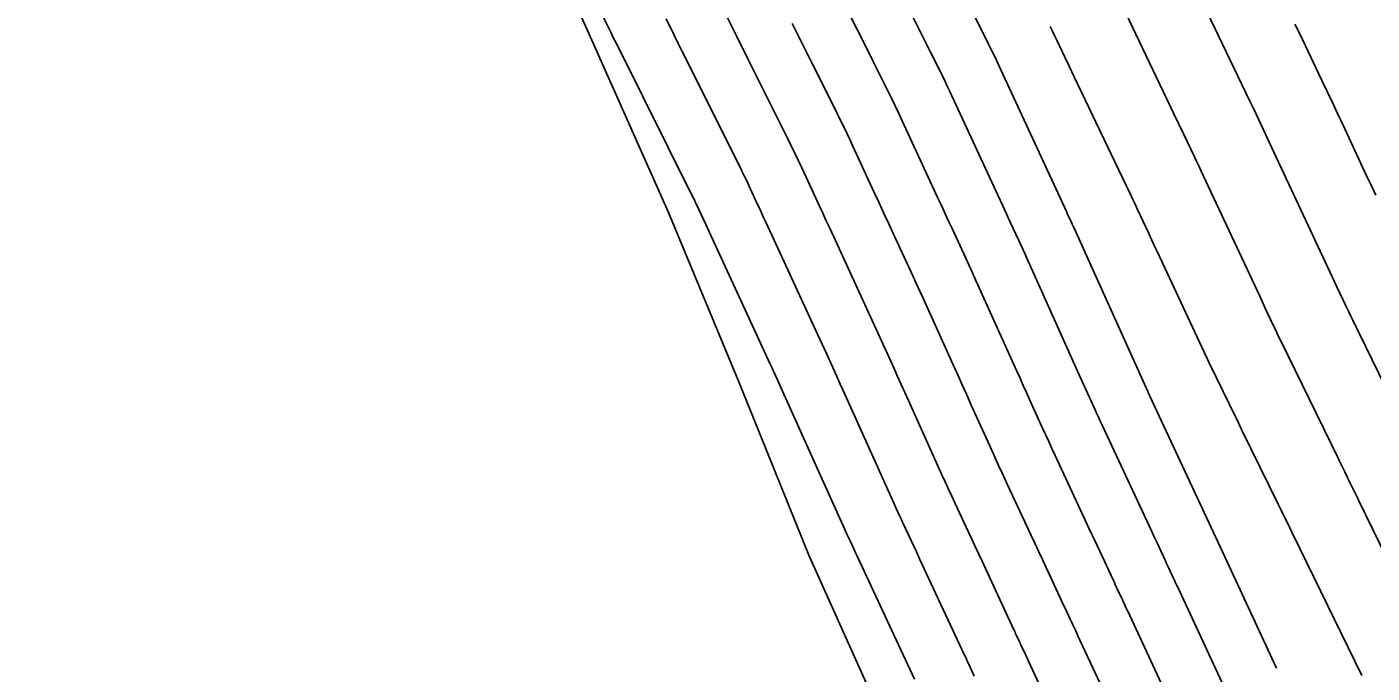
# Model space of a CAD drawing. Extents: x 954385 to 988206, y 1868364 to 1924553.
# Drawn here: x 955129.7 to 955202.4, y 1923624.6 to 1923659.5 of the extents above; entities that cross this region are included whole.
import ezdxf

# ---------------------------------------------------------------- set-up
doc = ezdxf.new("R2010")
doc.units = 0
for name, color, linetype in [('24', 7, 'Continuous'), ('6', 7, 'Continuous'), ('7', 7, 'Continuous')]:
    doc.layers.add(name, color=color, linetype=linetype)

msp = doc.modelspace()

# ---------------------------------------------------------------- linework, layer by layer
at = {"layer": '24'}
msp.add_lwpolyline([(955175.464, 1923623.205), (955171.969, 1923630.988), (955168.217, 1923640.276), (955164.365, 1923649.516), (955160.304, 1923658.658), (955156.207, 1923667.782), (955152.248, 1923676.972), (955148.268, 1923686.152), (955144.334, 1923695.354), (955140.98, 1923703.502), (955140.525, 1923704.615), (955136.775, 1923713.903), (955131.593, 1923722.514), (955127.814, 1923731.789)], dxfattribs=at)
at = {"layer": '6'}
for points in [[(955191.82, 1923622.364), (955189.209, 1923627.963), (955189.161, 1923628.066), (955189.113, 1923628.169), (955189.017, 1923628.374), (955188.993, 1923628.426), (955188.97, 1923628.477), (955188.946, 1923628.528), (955188.922, 1923628.58), (955188.648, 1923629.169), (955188.594, 1923629.284), (955188.54, 1923629.399), (955188.487, 1923629.515), (955188.433, 1923629.63), (955187.695, 1923631.212), (955187.554, 1923631.515), (955187.413, 1923631.817), (955187.272, 1923632.119), (955187.131, 1923632.421), (955185.287, 1923636.372), (955185.111, 1923636.751), (955184.936, 1923637.13), (955184.763, 1923637.51), (955184.591, 1923637.89), (955183.904, 1923639.412), (955183.733, 1923639.792), (955183.561, 1923640.173), (955183.389, 1923640.553), (955183.218, 1923640.934), (955181.184, 1923645.442), (955181.002, 1923645.844), (955180.819, 1923646.246), (955180.635, 1923646.647), (955180.45, 1923647.048), (955179.709, 1923648.65), (955179.524, 1923649.051), (955179.338, 1923649.451), (955179.153, 1923649.852), (955178.967, 1923650.252), (955177.013, 1923654.477), (955176.816, 1923654.899), (955176.615, 1923655.319), (955176.412, 1923655.737), (955176.206, 1923656.154), (955175.375, 1923657.82), (955175.167, 1923658.236), (955174.959, 1923658.652), (955174.751, 1923659.069), (955174.543, 1923659.485), (955172.585, 1923663.408)], [(955204.619, 1923637.085), (955201.355, 1923643.769), (955201.264, 1923643.954), (955201.174, 1923644.139), (955200.993, 1923644.509), (955200.948, 1923644.601), (955200.904, 1923644.694), (955200.86, 1923644.787), (955200.816, 1923644.88), (955196.739, 1923653.593), (955196.68, 1923653.72), (955196.665, 1923653.751), (955196.65, 1923653.783), (955196.06, 1923655.019), (955195.8, 1923655.562), (955192.662, 1923662.131)]]:
    msp.add_lwpolyline(points, dxfattribs=at)
at = {"layer": '7'}
for points in [[(955177.677, 1923624.301), (955174.596, 1923630.906), (955174.494, 1923631.124), (955174.393, 1923631.341), (955174.19, 1923631.775), (955174.14, 1923631.884), (955174.09, 1923631.993), (955174.04, 1923632.102), (955173.991, 1923632.211), (955170.455, 1923640.05), (955170.263, 1923640.474), (955170.072, 1923640.898), (955170.024, 1923641.003), (955169.976, 1923641.109), (955169.928, 1923641.215), (955169.879, 1923641.321), (955166.169, 1923649.339), (955166.012, 1923649.678), (955165.856, 1923650.016), (955165.816, 1923650.1), (955165.776, 1923650.184), (955165.736, 1923650.268), (955165.694, 1923650.352), (955161.607, 1923658.538), (955161.488, 1923658.777), (955161.369, 1923659.015), (955161.31, 1923659.134), (955161.25, 1923659.254), (955157.028, 1923667.703)], [(955197.26, 1923624.894), (955194.587, 1923630.627), (955194.567, 1923630.67), (955193.986, 1923631.919), (955193.951, 1923631.992), (955193.849, 1923632.212), (955190.406, 1923639.59), (955190.381, 1923639.644), (955190.357, 1923639.697), (955190.332, 1923639.751), (955190.308, 1923639.805), (955190.113, 1923640.236), (955186.312, 1923648.662), (955186.278, 1923648.739), (955186.243, 1923648.815), (955186.208, 1923648.891), (955186.173, 1923648.967), (955185.962, 1923649.423), (955185.892, 1923649.575), (955182.133, 1923657.697), (955182.088, 1923657.794), (955182.042, 1923657.889), (955181.996, 1923657.985), (955181.949, 1923658.08), (955181.665, 1923658.65), (955181.57, 1923658.84), (955177.683, 1923666.626)], [(955175.134, 1923665.017), (955178.057, 1923659.162), (955178.312, 1923658.651), (955178.567, 1923658.14), (955179.077, 1923657.117), (955179.204, 1923656.861), (955179.329, 1923656.604), (955179.452, 1923656.346), (955179.573, 1923656.087), (955182.43, 1923649.914), (955182.54, 1923649.675), (955182.65, 1923649.437), (955182.76, 1923649.199), (955182.871, 1923648.96), (955183.312, 1923648.007), (955183.422, 1923647.769), (955183.531, 1923647.53), (955183.64, 1923647.291), (955183.748, 1923647.052), (955186.665, 1923640.585), (955186.861, 1923640.151), (955187.057, 1923639.716), (955187.449, 1923638.847), (955187.547, 1923638.63), (955187.647, 1923638.414), (955187.746, 1923638.197), (955187.847, 1923637.981), (955190.49, 1923632.317), (955190.642, 1923631.99), (955190.794, 1923631.664), (955191.122, 1923630.962), (955191.187, 1923630.823), (955191.252, 1923630.684), (955191.316, 1923630.544), (955191.381, 1923630.405), (955191.744, 1923629.625), (955191.783, 1923629.543), (955191.872, 1923629.35), (955191.898, 1923629.295), (955194.54, 1923623.629)], [(955185.059, 1923622.667), (955183.832, 1923625.3), (955183.786, 1923625.399), (955183.739, 1923625.498), (955183.693, 1923625.597), (955183.647, 1923625.696), (955183.432, 1923626.156), (955183.401, 1923626.223), (955183.369, 1923626.291), (955183.338, 1923626.358), (955183.306, 1923626.426), (955183.181, 1923626.696), (955183.149, 1923626.763), (955183.118, 1923626.831), (955183.086, 1923626.898), (955183.055, 1923626.966), (955181.314, 1923630.698), (955181.134, 1923631.084), (955180.954, 1923631.47), (955180.773, 1923631.856), (955180.593, 1923632.243), (955179.872, 1923633.788), (955179.692, 1923634.175), (955179.514, 1923634.562), (955179.337, 1923634.949), (955179.161, 1923635.338), (955177.35, 1923639.352), (955177.155, 1923639.785), (955176.96, 1923640.217), (955176.765, 1923640.65), (955176.57, 1923641.082), (955175.789, 1923642.813), (955175.593, 1923643.245), (955175.397, 1923643.677), (955175.199, 1923644.108), (955175, 1923644.539), (955173.093, 1923648.662), (955172.904, 1923649.071), (955172.714, 1923649.48), (955172.525, 1923649.889), (955172.336, 1923650.298), (955171.578, 1923651.935), (955171.387, 1923652.343), (955171.194, 1923652.75), (955170.997, 1923653.156), (955170.797, 1923653.56), (955168.634, 1923657.893), (955168.444, 1923658.274), (955168.253, 1923658.655), (955168.063, 1923659.036), (955167.873, 1923659.417), (955167.112, 1923660.941)], [(955180.913, 1923624.46), (955180.609, 1923625.111), (955180.569, 1923625.198), (955180.528, 1923625.285), (955180.447, 1923625.459), (955180.407, 1923625.546), (955180.366, 1923625.633), (955177.955, 1923630.802), (955177.839, 1923631.049), (955177.724, 1923631.297), (955177.609, 1923631.544), (955177.493, 1923631.792), (955177.031, 1923632.782), (955176.916, 1923633.029), (955176.802, 1923633.277), (955176.688, 1923633.525), (955176.576, 1923633.774), (955173.902, 1923639.701), (955173.659, 1923640.239), (955173.417, 1923640.778), (955172.931, 1923641.855), (955172.809, 1923642.124), (955172.686, 1923642.393), (955172.563, 1923642.662), (955172.44, 1923642.93), (955169.631, 1923649), (955169.517, 1923649.247), (955169.402, 1923649.494), (955169.288, 1923649.741), (955169.174, 1923649.988), (955168.717, 1923650.975), (955168.602, 1923651.222), (955168.485, 1923651.467), (955168.366, 1923651.712), (955168.246, 1923651.956), (955165.121, 1923658.216), (955164.901, 1923658.656), (955164.681, 1923659.097), (955164.241, 1923659.978)], [(955205.152, 1923626.881), (955201.69, 1923633.97), (955201.666, 1923634.02), (955201.617, 1923634.121), (955201.123, 1923635.134), (955201.078, 1923635.225), (955201.034, 1923635.317), (955200.989, 1923635.408), (955200.944, 1923635.499), (955200.677, 1923636.047), (955200.587, 1923636.23), (955197.483, 1923642.583), (955197.386, 1923642.782), (955197.29, 1923642.982), (955197.195, 1923643.182), (955197.1, 1923643.382), (955196.631, 1923644.386), (955196.443, 1923644.787), (955196.349, 1923644.988), (955193.314, 1923651.474), (955193.182, 1923651.756), (955193.049, 1923652.038), (955192.916, 1923652.32), (955192.781, 1923652.601), (955192.244, 1923653.726), (955191.975, 1923654.288), (955191.707, 1923654.851), (955189.474, 1923659.524), (955189.105, 1923660.292)], [(955188.37, 1923622.665), (955186.52, 1923626.632), (955186.45, 1923626.782), (955186.38, 1923626.932), (955186.24, 1923627.233), (955186.204, 1923627.309), (955186.169, 1923627.384), (955186.134, 1923627.459), (955186.099, 1923627.534), (955185.914, 1923627.932), (955185.872, 1923628.024), (955185.829, 1923628.115), (955185.786, 1923628.206), (955185.744, 1923628.298), (955184.595, 1923630.761), (955184.389, 1923631.202), (955184.183, 1923631.644), (955183.977, 1923632.085), (955183.771, 1923632.526), (955182.713, 1923634.794), (955182.469, 1923635.32), (955182.226, 1923635.846), (955181.985, 1923636.373), (955181.746, 1923636.901), (955180.751, 1923639.107), (955180.506, 1923639.651), (955180.26, 1923640.195), (955180.015, 1923640.739), (955179.77, 1923641.283), (955178.62, 1923643.831), (955178.364, 1923644.397), (955178.107, 1923644.961), (955177.849, 1923645.525), (955177.589, 1923646.088), (955176.547, 1923648.34), (955176.287, 1923648.903), (955176.026, 1923649.466), (955175.766, 1923650.029), (955175.505, 1923650.591), (955174.44, 1923652.895), (955174.173, 1923653.465), (955173.902, 1923654.034), (955173.627, 1923654.6), (955173.348, 1923655.164), (955172.147, 1923657.57), (955171.877, 1923658.112), (955171.606, 1923658.654), (955171.336, 1923659.195), (955171.065, 1923659.737)], [(955201.867, 1923624.494), (955198.157, 1923632.09), (955198.11, 1923632.186), (955198.063, 1923632.283), (955198.016, 1923632.379), (955197.969, 1923632.475), (955197.755, 1923632.915), (955197.688, 1923633.053), (955197.62, 1923633.191), (955197.486, 1923633.467), (955197.452, 1923633.536), (955197.419, 1923633.605), (955197.385, 1923633.674), (955197.351, 1923633.743), (955195.372, 1923637.791), (955195.202, 1923638.139), (955195.033, 1923638.487), (955194.863, 1923638.834), (955194.693, 1923639.182), (955194.013, 1923640.573), (955193.844, 1923640.921), (955193.676, 1923641.27), (955193.51, 1923641.619), (955193.345, 1923641.969), (955190.949, 1923647.092), (955190.797, 1923647.415), (955190.646, 1923647.739), (955190.495, 1923648.062), (955190.343, 1923648.386), (955189.738, 1923649.68), (955189.586, 1923650.003), (955189.434, 1923650.326), (955189.281, 1923650.649), (955189.127, 1923650.971), (955186.299, 1923656.892), (955186.064, 1923657.383), (955185.829, 1923657.875), (955185.338, 1923658.903), (955185.23, 1923659.126), (955185.122, 1923659.348), (955185.012, 1923659.57)], [(955202.623, 1923650.457), (955202.386, 1923650.963), (955202.149, 1923651.469), (955200.84, 1923654.267), (955200.56, 1923654.865), (955200.278, 1923655.462), (955199.995, 1923656.059), (955199.711, 1923656.656), (955198.511, 1923659.167), (955198.257, 1923659.699)]]:
    msp.add_lwpolyline(points, dxfattribs=at)

doc.saveas('drawing.dxf')
